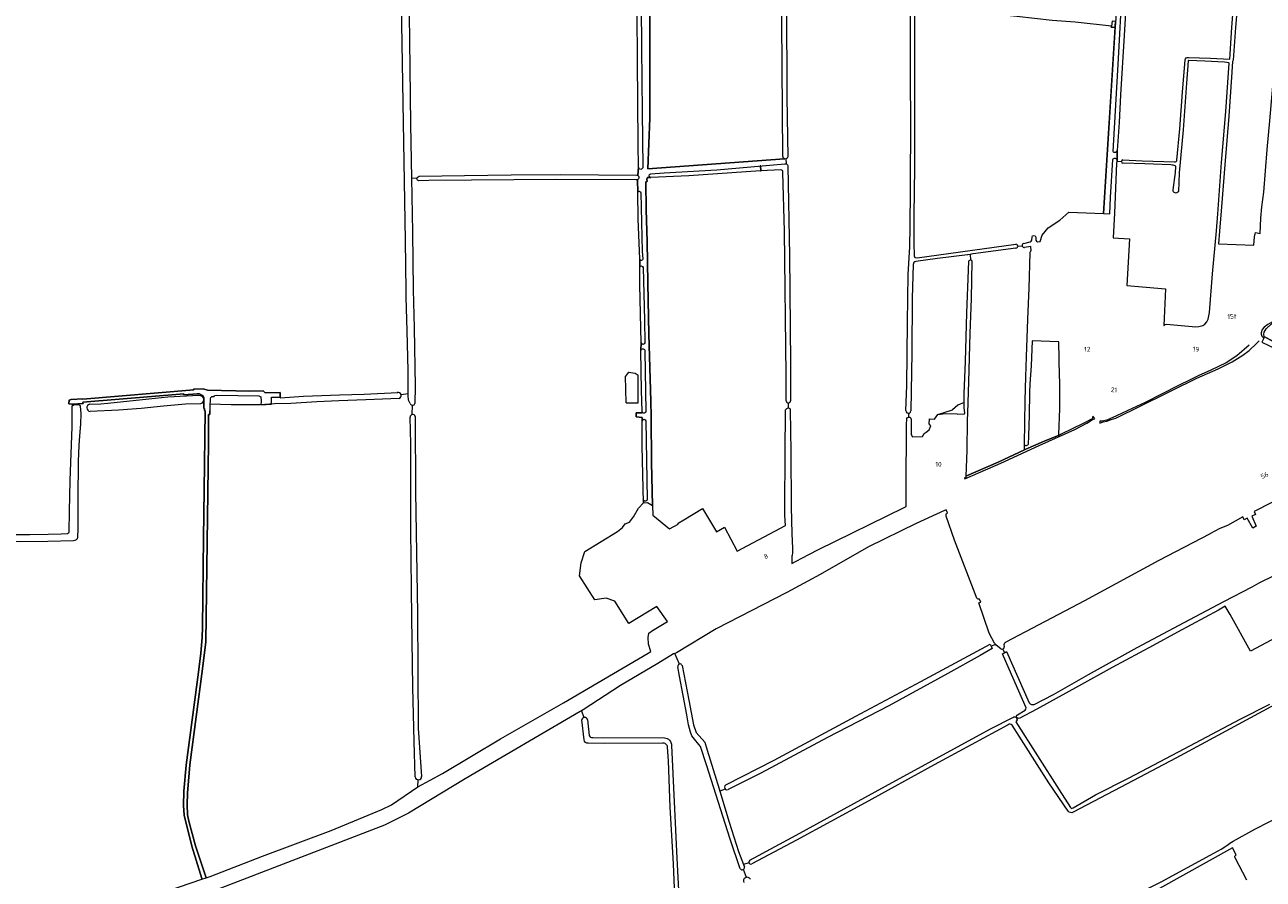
# Model space of a CAD drawing. Header units: metres. Extents: x 209813 to 223847, y 571801 to 587119.
# Tile 679 of 746: x 219827 to 220852, y 583486 to 584193. Entities that reach past the tile are written whole.
import ezdxf
from ezdxf.enums import TextEntityAlignment as Align

# ---------------------------------------------------------------- set-up
doc = ezdxf.new("R2010")
doc.units = ezdxf.units.M
for name, color, linetype, lineweight in [('B-RO-GR-BOUWLAND-GV', 8, 'Continuous', 0), ('B-RO-GR-GRAS-GV', 8, 'Continuous', 0), ('B-RO-KW-KUNSTWERK_DEK-GV', 8, 'Continuous', 0), ('B-RO-KW-KUNSTWERK_STUW-GV', 8, 'Continuous', 0), ('B-RO-OG-BEBOUWING-T18', 8, 'Continuous', 0), ('B-RO-OG-TERREIN_CULTUURSCHEIDING-GV', 8, 'Continuous', 0), ('B-RO-VH-ONVERHARD-GV', 8, 'Continuous', 0), ('B-RO-VH-VERHARDING_OPEN-GV', 8, 'Continuous', 0)]:
    doc.layers.add(name, color=color, linetype=linetype, lineweight=lineweight)
doc.styles.add('NLCS-ISO-M200-T18', font='txt', dxfattribs={"height": 0.36})

msp = doc.modelspace()

# ---------------------------------------------------------------- linework, layer by layer
at = {"layer": 'B-RO-GR-BOUWLAND-GV', "flags": 128}
msp.add_lwpolyline([(220830.508, 584203.917), (220829.49, 584191.019), (220827.324, 584164.103), (220826.959, 584162.978), (220826.179, 584149.964), (220823.869, 584117.71), (220820.537, 584077.238), (220817.723, 584042.679), (220816.249, 584022.491), (220815.335, 584011.935), (220844.467, 584010.932), (220845.131, 584017.66), (220845.803, 584021.264), (220849.763, 584020.559), (220850.462, 584033.188), (220851.281, 584042.587), (220852.734, 584054.639), (220855.704, 584090.019), (220857.736, 584113.802), (220861.661, 584158.559), (220865.879, 584204.798)], dxfattribs=at)
at = {"layer": 'B-RO-GR-GRAS-GV', "flags": 128}
for points in [[(220144.377, 583887.633), (220144.389, 583906.95), (220143.616, 583939.851), (220142.889, 583967.82), (220142.897, 583972.888), (220142.415, 584014.584), (220138.332, 584243.192), (220137.917, 584273.895), (220139.145, 584325.58), (220139.66, 584363.444), (220139.376, 584406.98), (220139.857, 584448.375), (220139.703, 584485.135), (220139.819, 584515.874), (220140.546, 584590.949), (220140.872, 584620.608), (220141.083, 584643.326), (220141.442, 584674.658), (220141.779, 584701.378), (220141.626, 584718.339), (220141.347, 584733.819)], [(220751.685, 584422.909), (220750.178, 584402.071), (220748.432, 584375.601), (220746.871, 584350.568), (220745.385, 584329.042), (220743.426, 584297.972), (220742.243, 584274.902), (220739.61, 584227.34), (220737.272, 584184.376), (220734.308, 584135.27), (220733.059, 584112.412), (220731.406, 584089.302), (220731.397, 584081.046), (220731.225, 584080.059)], [(220456.24, 584407.034), (220453.373, 584406.471), (220413.394, 584403.944), (220396.24, 584401.472), (220370.399, 584395.506), (220347.862, 584392.248), (220344.719, 584391.776), (220343.832, 584339.557), (220344.07, 584272.643), (220344.626, 584195.014), (220344.547, 584115.877), (220342.926, 584073.99), (220455.931, 584082.309), (220455.265, 584082.904), (220454.9, 584083.579), (220454.736, 584084.402), (220453.397, 584270.993), (220453.689, 584367.767), (220454.179, 584400.887)], [(220790.354, 584166.33), (220808.646, 584165.804), (220824.645, 584164.89), (220826.31, 584191.161), (220827.879, 584212.354), (220830.091, 584237.768), (220831.657, 584258.936), (220833.413, 584280.228), (220834.969, 584299.639), (220836.686, 584323.677), (220838.733, 584348.483), (220840.574, 584372.824), (220842.556, 584396.771), (220843.847, 584416.06)], [(220456.458, 584295.751), (220456.435, 584293.51), (220457.726, 584211.421), (220457.886, 584133.256), (220458.704, 584083.96)], [(220556.472, 583873.984), (220557.223, 583894.549), (220557.826, 583946.834), (220558.526, 583986.488), (220559.76, 584009.365), (220559.978, 584026.38), (220560.327, 584056.411), (220560.739, 584116.17), (220560.449, 584144.824), (220560.304, 584179.712), (220560.222, 584217.929), (220560.638, 584257.707), (220560.985, 584287.555), (220561.127, 584290.356)], [(220145.247, 584201.755), (220145.894, 584157.624), (220146.547, 584110.776), (220147.346, 584066.267)], [(220151.72, 584065.981), (220151.948, 584066.859), (220152.742, 584067.533), (220153.644, 584067.828), (220191.033, 584068.424), (220229.737, 584069.152), (220270.214, 584069.371), (220333.785, 584068.826), (220334.319, 584068.711), (220334.715, 584068.492), (220335.048, 584075.448), (220334.877, 584094.708), (220334.39, 584163.879), (220333.952, 584203.072)], [(220729.651, 584190.981), (220726.548, 584191.274), (220726.655, 584192.297), (220696.605, 584195.448), (220677.585, 584196.791), (220648.397, 584200.21), (220621.198, 584202.988), (220605.72, 584204.179), (220587.326, 584205.094), (220575.055, 584206.005), (220564.921, 584206.454), (220563.995, 584205.925), (220563.625, 584204.497), (220563.547, 584161.558), (220563.665, 584119.444), (220563.756, 584074.921), (220563.184, 584035.62), (220562.99, 584012.53), (220563.457, 584002.101), (220564.059, 584000.726), (220565.805, 584000.302), (220647.55, 584011.768)], [(220665.511, 584013.679), (220667.655, 584013.936), (220669.294, 584019.005), (220674.313, 584025.073), (220684.092, 584031.518), (220691.289, 584038.079), (220720.193, 584037.007), (220729.651, 584190.981)], [(220772.16, 583945.378), (220796.469, 583943.181), (220798.896, 583943.345), (220802.252, 583944.301), (220803.942, 583945.355), (220805.657, 583947.242), (220806.759, 583949.571), (220807.779, 583954.991), (220810.312, 583986.995), (220813.529, 584022.741), (220814.692, 584036.76), (220817.909, 584079.397), (220821.413, 584121.604), (220824.2, 584161.539)], [(220780.933, 584081.29), (220783.154, 584107.288), (220785.573, 584137.498), (220787.761, 584164.414)], [(220790.281, 584163.51), (220788.783, 584144.839), (220785.929, 584106.376), (220782.683, 584070.824), (220782.055, 584055.299)], [(220824.072, 584161.877), (220820.209, 584162.346), (220803.932, 584163.136), (220790.671, 584163.856)], [(220457.211, 584082.211), (220457.531, 584078.109)], [(220735.026, 584079.896), (220731.225, 584080.059), (220730.986, 584078.695), (220729.1, 584037.209), (220728.159, 584016.863), (220741.515, 584016.115), (220739.47, 583977.362), (220771.433, 583974.6), (220770.026, 583944.389), (220770.243, 583944.379)], [(220736.195, 584081.39), (220752.138, 584080.777), (220779.002, 584079.85)], [(220775.89, 584077.209), (220754.442, 584078.142), (220736.283, 584078.696)], [(220453.043, 584073.262), (220436.268, 584072.299), (220376.91, 584068.202), (220345.349, 584066.914), (220342.631, 584066.75), (220342.152, 584065.53), (220342.311, 584063.467), (220341.222, 584063.387), (220341.595, 584040.006), (220342.258, 584013.833), (220342.948, 583979.366), (220343.853, 583937.102), (220345.451, 583881.613), (220345.59, 583868.907), (220345.817, 583830.881), (220346.792, 583795.152), (220347.109, 583787.107), (220360.806, 583775.908), (220368.082, 583779.665), (220367.95, 583780.591), (220372.589, 583783.448), (220388.202, 583792.741), (220399.688, 583773.443), (220406.294, 583777.375), (220416.815, 583757.527), (220456.76, 583778.706), (220456.363, 583787.357), (220456.271, 583794.112)], [(220457.488, 583881.828), (220457.507, 583903.266), (220456.095, 584022.551), (220454.779, 584071.042)], [(220458.789, 584076.142), (220460.306, 584002.322), (220460.901, 583913.193), (220461.075, 583881.778)], [(220777.765, 584056.567), (220779.82, 584071.053)], [(220779.82, 584071.053), (220780.082, 584075.687)], [(220151.72, 584065.981), (220147.346, 584066.267), (220148.21, 584021.708), (220148.663, 583973.944), (220149.437, 583942.256), (220150.256, 583893.808), (220150.064, 583879.748)], [(220333.332, 584064.956), (220267.168, 584065.285), (220161.672, 584064.362), (220153.365, 584064.206)], [(220337.151, 583923.511), (220337.41, 583930.161), (220336.276, 583977.848), (220336.215, 583992.53), (220336.249, 583999.307), (220334.936, 584032.741), (220334.68, 584054.43), (220334.302, 584065.062)], [(220660.721, 584014.986), (220660.947, 584017.519)], [(220663.966, 584017.522), (220664.166, 584015)], [(220611.807, 584003.55), (220609.711, 584003.23), (220609.912, 583998.618), (220610.295, 583998.605), (220610.785, 583998.38), (220611.126, 583997.692), (220610.532, 583966.42), (220609.495, 583937.843), (220608.385, 583897.562), (220607.57, 583872.035), (220607.353, 583865.648), (220606.876, 583840.861), (220606.354, 583826.772), (220606.204, 583819.393), (220632.91, 583831.047), (220654.579, 583841.473), (220654.748, 583845.82), (220655.375, 583882.205), (220655.837, 583901.77), (220656.396, 583918.22), (220657.594, 583949.494), (220658.516, 583975.188), (220659.364, 584004.411), (220659.426, 584005.138), (220659.851, 584006.062), (220660.21, 584006.232), (220659.91, 584009.764), (220654.634, 584008.951)], [(220647.406, 584008.419), (220612.218, 584003.645)], [(220649.208, 584010.088), (220652.818, 584010.333)], [(220654.034, 584012.334), (220659.34, 584013.511)], [(220607.629, 584002.936), (220582.823, 583999.655), (220564.814, 583997.18)], [(220604.786, 583880.498), (220604.835, 583887.615), (220605.852, 583914.432), (220607.106, 583954.915), (220608.364, 583990.158), (220608.585, 583997.59), (220608.986, 583998.122), (220609.449, 583998.519), (220609.912, 583998.618)], [(220609.711, 584003.23), (220607.802, 584002.938)], [(220562.502, 583994.678), (220561.702, 583966.985), (220561.331, 583921.907), (220560.713, 583873.589)], [(220654.579, 583841.473), (220655.719, 583841.993), (220670.519, 583848.212), (220683.431, 583853.556), (220683.203, 583853.765), (220683.207, 583854.315), (220683.86, 583875.206), (220684.049, 583898.234), (220683.772, 583902.423), (220683.261, 583930.676), (220661.088, 583931.576), (220660.139, 583910.763), (220659.055, 583896.026), (220658.784, 583888.532), (220658.472, 583870.023), (220657.964, 583852.824), (220657.655, 583845.814)], [(220338.29, 583873.419), (220337.707, 583890.481), (220337.14, 583923.229)], [(220326.79, 583905.529), (220324.409, 583902.221)], [(220326.79, 583905.529), (220332.479, 583904.867), (220334.86, 583903.28)], [(220325.071, 583880.261), (220324.409, 583902.221)], [(220325.071, 583880.261), (220334.992, 583880.129), (220334.86, 583903.28)], [(219866.371, 583879.21), (219863.503, 583879.338), (219863.82, 583882.474), (219865.447, 583883.148), (219875.077, 583883.698), (219875.108, 583883.203), (219966.972, 583891.055), (219966.936, 583891.478), (219974.936, 583891.873), (219978.518, 583890.791), (220013.343, 583889.9), (220024.445, 583890.197), (220025.999, 583888.637), (220038.505, 583888.755), (220038.508, 583884.494), (220057.758, 583885.699), (220087.64, 583886.95), (220108.057, 583887.448), (220135.83, 583888.883)], [(219958.666, 583887.724), (219875.319, 583880.7), (219875.397, 583879.775), (219866.371, 583879.21), (219866.482, 583877.561)], [(219880.741, 583879.191), (219890.007, 583879.512), (219895.948, 583880.084), (219929.818, 583883.485), (219945.511, 583885.224), (219971.091, 583886.505)], [(219936.619, 583473.151), (219973.837, 583485.812), (219973.566, 583486.452), (219965.495, 583513.201), (219959.119, 583538.774), (219958.501, 583546.911), (219958.925, 583558.749), (219960.861, 583580.148), (219962.612, 583594.79), (219971.01, 583657.335), (219972.824, 583672.988), (219974.049, 583686.043), (219974.352, 583694.555), (219974.948, 583768.395), (219975.674, 583808.039), (219976.426, 583873.698), (219975.957, 583873.841), (219976.011, 583875.671), (219975.49, 583875.687), (219975.401, 583884.637), (219974.891, 583885.723), (219973.641, 583886.69), (219971.803, 583887.581), (219969.738, 583887.619), (219958.73, 583886.831), (219958.666, 583887.724)], [(220137.016, 583883.879), (220109.45, 583882.785), (220087.041, 583881.984), (220068.81, 583881.098), (220047.471, 583879.839), (220033.729, 583879.313), (220021.602, 583878.675), (219998.002, 583878.495), (219980.459, 583879.118), (219980.218, 583870.595), (219979.182, 583870.607), (219979.286, 583847.255), (219976.989, 583682.318), (219974.223, 583659.845), (219963.663, 583580.47), (219961.891, 583556.973), (219961.593, 583547.286), (219961.929, 583539.128), (219963.011, 583533.842), (219968.323, 583513.358), (219977.312, 583486.994), (219980.603, 583488.114), (220023.946, 583504.808), (220080.73, 583526.181), (220122.658, 583543.397), (220130.815, 583547.37), (220152.48, 583562.363), (220152.757, 583568.097)], [(220146.092, 583879.744), (220144.797, 583882.543), (220144.377, 583886.403), (220144.377, 583887.633), (220138.695, 583886.809)], [(219863.979, 583773.641), (219864.254, 583790.302), (219864.725, 583816.016), (219866.354, 583860.385), (219866.482, 583877.561)], [(219867.895, 583878.784), (219871.691, 583878.887)], [(219873.056, 583877.533), (219873.521, 583871.522), (219873.308, 583862.698), (219872.314, 583853.009), (219871.905, 583844.958), (219871.283, 583831.999), (219870.916, 583800.653), (219870.923, 583775.979), (219870.789, 583768.96)], [(219972.564, 583879.387), (219960.083, 583879.213), (219942.058, 583877.6), (219923.344, 583875.563), (219904.814, 583874.158), (219881.19, 583873.162)], [(220147.93, 583870.685), (220148.036, 583878.308)], [(220456.271, 583794.112), (220456.543, 583837.832), (220456.929, 583874.521), (220457.923, 583875.608), (220459.137, 583876.083)], [(220459.064, 583880.215), (220459.137, 583876.083)], [(220460.858, 583874.154), (220461.391, 583839.949), (220461.5, 583794.112), (220462.023, 583771.766), (220462.673, 583759.917), (220462.716, 583755.65), (220462.493, 583754.211), (220462.046, 583753.391), (220462.222, 583747.186), (220465.814, 583749.176), (220476.124, 583754.789), (220484.259, 583758.785), (220555.14, 583793.483), (220556.805, 583794.358), (220556.733, 583805.488), (220556.808, 583825.958), (220557.021, 583845.579), (220557.086, 583861.852), (220557.283, 583867.421), (220557.968, 583868.212), (220558.991, 583868.435), (220558.998, 583871.673)], [(220558.991, 583868.435), (220559.771, 583868.488), (220560.521, 583867.685), (220560.8, 583866.735), (220560.894, 583857.45), (220560.871, 583854.014), (220561.854, 583851.976), (220570.268, 583852.347), (220571.573, 583854.755), (220573.337, 583855.839), (220575.701, 583857.771), (220577.2, 583861.343), (220575.905, 583862.825), (220576.071, 583866.925), (220580.22, 583866.661), (220582.989, 583870.561), (220595.139, 583874.413)], [(220582.989, 583870.561), (220589.341, 583871.412), (220599.015, 583871.149), (220599.011, 583870.994), (220605.165, 583871.16), (220605.182, 583871.898), (220604.755, 583876.02), (220604.786, 583880.498), (220599.637, 583878.25), (220595.139, 583874.413)], [(220150.249, 583570.43), (220149.499, 583599.779), (220148.426, 583644.714), (220147.525, 583702.431), (220147.126, 583726.378), (220146.618, 583775.041), (220146.848, 583832.138), (220146.701, 583845.288), (220146.766, 583846.21), (220146.226, 583868.332)], [(220150.251, 583869.021), (220150.492, 583806.563), (220152.121, 583705.822), (220152.918, 583610.974), (220155.661, 583570.85)], [(220152.48, 583562.363), (220172.988, 583573.41), (220220.869, 583602.08), (220273.175, 583631.87), (220343.291, 583672.934), (220345.436, 583674.205), (220343.364, 583680.437), (220343.046, 583685.993), (220343.761, 583689.406), (220346.698, 583691.708), (220359.159, 583699.248), (220350.468, 583711.565), (220327.224, 583697.424), (220315.516, 583716.154), (220308.363, 583718.618), (220299.141, 583717.145), (220286.441, 583736.989), (220287.632, 583747.837), (220290.712, 583757.011), (220317.92, 583773.804), (220321.821, 583777.153), (220324.109, 583780.139), (220327.849, 583781.571), (220331.156, 583785.804), (220335.125, 583793.08), (220339.233, 583797.547), (220338.161, 583844.623), (220338.302, 583865.213), (220338.298, 583868.114), (220333.282, 583868.547), (220333.308, 583872.013), (220338.292, 583872.039), (220338.291, 583872.863)], [(220656.209, 583844.778), (220655.676, 583844.703), (220655.104, 583844.978), (220654.748, 583845.82)], [(220882.215, 583746.34), (220884.666, 583747.418), (220884.138, 583749.241), (220881.3, 583765.434), (220875.566, 583795.692), (220873.569, 583804.785), (220844.691, 583790.4), (220845.947, 583787.663), (220842.821, 583786.324), (220846.617, 583778.064), (220843.603, 583776.501), (220839.026, 583784.761), (220836.459, 583783.422), (220835.57, 583785.736), (220822.887, 583778.651), (220816.272, 583776.137), (220808.235, 583771.834)], [(220590.853, 583789.038), (220589.918, 583791.711), (220588.373, 583791.042), (220564.957, 583780.458), (220525.534, 583760.879), (220485.45, 583738.125), (220458.066, 583723.308), (220399.593, 583693.014), (220366.652, 583673.17), (220365.204, 583672.659)], [(220615.288, 583718.421), (220596.747, 583766.641), (220589.991, 583786.476)], [(219764.745, 583770.382), (219763.464, 583768.817), (219768.452, 583765.613), (219770.241, 583766.907), (219771.235, 583767.404), (219772.584, 583767.821), (219773.756, 583768.367), (219777.31, 583771.095), (219779.707, 583772.262), (219781.889, 583772.417), (219800.04, 583771.441), (219804.731, 583771.367), (219816.193, 583771.095), (219831.337, 583771.318), (219846.404, 583771.389), (219857.138, 583771.912), (219862.238, 583772.036)], [(220807.878, 583771.536), (220765.886, 583749.621), (220704.497, 583716.289), (220639.359, 583681.928)], [(219867.449, 583765.89), (219846.34, 583765.298), (219822.944, 583765.157), (219791.08, 583765.879)], [(220662.689, 583630.409), (220678.576, 583638.604), (220707.748, 583655.243), (220747.851, 583677.542), (220787.008, 583698.335), (220819.623, 583715.744), (220843.159, 583727.88), (220848.831, 583731.081), (220861.966, 583737.597), (220875.291, 583744.718), (220880.665, 583747.347)], [(220407.45, 583563.785), (220447.556, 583584.465), (220515.02, 583620.674), (220568.908, 583649.422), (220626.307, 583680.463), (220627.107, 583678.715), (220630.57, 583680.398), (220629.762, 583681.276), (220625.512, 583689.601), (220616.971, 583714.565), (220618.578, 583715.25), (220617.518, 583717.687)], [(220891.94, 583701.347), (220841.77, 583674.684), (220824.837, 583704.847), (220820.867, 583711.755), (220815.405, 583708.654), (220781.356, 583690.38), (220761.168, 583679.421), (220727.211, 583661.131), (220699.489, 583645.693), (220664.936, 583626.521), (220650.404, 583618.75), (220648.395, 583619.472)], [(220627.107, 583678.715), (220627.948, 583676.878), (220617.997, 583670.976), (220591.212, 583656.012), (220542.374, 583629.381), (220491.589, 583603.13), (220436.478, 583573.659), (220409.374, 583560.076)], [(220635.053, 583676.605), (220631.251, 583679.659), (220630.57, 583680.398)], [(220637.619, 583679.951), (220637.89, 583678.245)], [(220369.036, 583663.97), (220365.204, 583672.659), (220364.215, 583672.31), (220351.191, 583664.3), (220320.161, 583646.117), (220289.47, 583626.008), (220288.103, 583625.259), (220289.845, 583619.625)], [(220655.951, 583627.68), (220652.933, 583634.465), (220641.953, 583659.832), (220636.595, 583672.526), (220638.142, 583673.352)], [(220636.839, 583676.319), (220638.142, 583673.352), (220639.93, 583674.307), (220658.614, 583631.824)], [(220419.385, 583494.428), (220411.095, 583518.863), (220391.513, 583580.476), (220386.43, 583595.756), (220385.233, 583597.434), (220381.602, 583601.652), (220379.454, 583604.546), (220378.266, 583607.468), (220376.603, 583613.627), (220375.142, 583621.902), (220369.168, 583653.834), (220367.766, 583661.769)], [(220371.184, 583662.705), (220376.921, 583634.094), (220380.796, 583613.669), (220382.956, 583607.329), (220390.008, 583599.285), (220392.094, 583592.554), (220401.895, 583560.575), (220402.472, 583558.654)], [(220912.63, 583571.775), (220909.204, 583592.162), (220904.028, 583624.706), (220900.369, 583647.431), (220900.051, 583648.091), (220899.478, 583648.449), (220898.891, 583648.595), (220898.276, 583648.636), (220896.545, 583647.921), (220869.063, 583633.989), (220858.62, 583628.523), (220804.523, 583599.295), (220780.025, 583586.141), (220739.593, 583564.792), (220695.12, 583541.191)], [(220648.189, 583619.358), (220648.474, 583618.571), (220648.561, 583617.764), (220647.503, 583616.227), (220683.319, 583559.65), (220692.662, 583545.092), (220693.726, 583544.425), (220695.02, 583544.771), (220713.498, 583555.635), (220741.456, 583569.764), (220786.996, 583593.845), (220833.12, 583618.331), (220857.807, 583630.801)], [(220288.103, 583625.259), (220286.912, 583624.627), (220191.71, 583568.957), (220144.843, 583540.486), (220124.881, 583530.598), (219982.345, 583475.468), (219981.271, 583475.381), (219984.847, 583464.893), (219987.703, 583455.057), (219989.21, 583449.126), (219990.253, 583442.449), (219991.392, 583430.444), (219991.602, 583424.417), (219991.342, 583420.484), (219990.5, 583414.648), (219980.816, 583373.554), (219976.855, 583357.176), (219972.485, 583338.432), (219971.841, 583334.254), (219971.504, 583325.699), (219972.64, 583325.37)], [(220290.242, 583601.101), (220288.367, 583617.805)], [(220292.875, 583617.815), (220294.41, 583604.808)], [(220427.393, 583501.416), (220465.789, 583522.296), (220539.756, 583562.856), (220608.27, 583600.383), (220627.244, 583610.599), (220644.989, 583619.747)], [(220648.189, 583619.358), (220648.395, 583619.472)], [(220649.025, 583622.012), (220655.186, 583625.808)], [(220641.286, 583613.723), (220579.837, 583580.609), (220522.782, 583548.985), (220465.837, 583518.107), (220428.896, 583498.487)], [(220690.806, 583542.164), (220674.858, 583565.677), (220644.484, 583613.336)], [(220355.049, 583598.46), (220306.921, 583598.223), (220293.52, 583598.397)], [(220297.242, 583603.205), (220356.576, 583602.877)], [(220366.143, 583434.307), (220366.181, 583451.568), (220364.23, 583498.57), (220361.264, 583545.539), (220359.903, 583583.806), (220359.209, 583595.101)], [(220362.461, 583596.461), (220366.773, 583503.224), (220370.358, 583433.954)], [(220755.406, 583439.341), (220739.75, 583465.24), (220738.554, 583467.754), (220751.32, 583474.831), (220757.34, 583478.271), (220767.857, 583483.695), (220808.537, 583505.788), (220817.532, 583510.616), (220823.089, 583514.188), (220824.808, 583515.71), (220827.454, 583517.231), (220845.446, 583527.219), (220883.149, 583546.666), (220888.705, 583549.775), (220897.437, 583553.942), (220910.666, 583560.16), (220913.571, 583561.527), (220913.873, 583565.087), (220914.037, 583565.949), (220914.194, 583566.003)], [(220406.956, 583560.399), (220402.472, 583558.654), (220410.197, 583532.941), (220418.026, 583508.616), (220422.034, 583498.013)], [(220829.878, 583505.902), (220826.895, 583511.653), (220744.64, 583465.963)], [(220426.566, 583499.44), (220422.034, 583498.013), (220422.807, 583495.968)], [(220838.804, 583485.079), (220829.136, 583503.473)], [(220424.56, 583487.289), (220421.981, 583493.888)]]:
    msp.add_lwpolyline(points, dxfattribs=at)
at = {"layer": 'B-RO-GR-GRAS-GV'}
for points in [[(220787.761, 584164.414, -0.4285932), (220790.354, 584166.33)], [(220790.671, 584163.856, 0.413537), (220790.281, 584163.51)], [(220824.2, 584161.539, -0.03043556), (220824.215, 584161.653)], [(220458.704, 584083.96, -0.31682111), (220457.211, 584082.211)], [(220779.002, 584079.85, -0.03403343), (220779.102, 584079.839)], [(220779.102, 584079.839, 0.44315011), (220780.933, 584081.29)], [(220454.779, 584071.042, 0.46850862), (220453.043, 584073.262)], [(220457.531, 584078.109, -0.33435942), (220458.789, 584076.142)], [(220779.48, 584076.438, 0.09811083), (220775.89, 584077.209)], [(220780.082, 584075.687, 0.16485448), (220779.48, 584076.438)], [(220153.365, 584064.206, -0.38180962), (220151.72, 584065.981)], [(220334.302, 584065.062, -0.12744142), (220333.332, 584064.956)], [(220782.055, 584055.299, -0.858812), (220777.765, 584056.567)], [(220660.947, 584017.519, -0.9483268), (220663.966, 584017.522)], [(220659.34, 584013.511, 0.29400967), (220660.721, 584014.986)], [(220664.166, 584015, 0.35182382), (220665.511, 584013.679)], [(220564.814, 583997.18, 0.36764623), (220562.502, 583994.678)], [(220607.802, 584002.938, 0.04605083), (220607.629, 584002.936)], [(220612.218, 584003.645, 0.10412196), (220611.807, 584003.55)], [(220770.243, 583944.379, -0.2936394), (220772.16, 583945.378)], [(220337.14, 583923.229, -0.03950659), (220337.151, 583923.511)], [(219971.091, 583886.505, -0.88705305), (219972.564, 583879.387)], [(219866.482, 583877.561, -0.20343026), (219867.895, 583878.784)], [(219871.691, 583878.887, -0.32989467), (219873.056, 583877.533)], [(220459.137, 583876.083, -0.37036379), (220460.858, 583874.154)], [(220338.291, 583872.863, -0.09175601), (220338.29, 583873.419)], [(220657.655, 583845.814, -0.31851903), (220656.209, 583844.778)], [(220589.991, 583786.476, -0.44057361), (220590.853, 583789.038)], [(219862.238, 583772.036, 0.41494279), (219863.979, 583773.641)], [(220808.235, 583771.834, -0.05754219), (220807.878, 583771.536)], [(219870.789, 583768.96, -0.36595922), (219867.449, 583765.89)], [(220617.518, 583717.687, -0.28717475), (220615.288, 583718.421)], [(220639.359, 583681.928, 0.28450013), (220637.619, 583679.951)], [(220655.186, 583625.808, 0.30219203), (220655.951, 583627.68)], [(220658.614, 583631.824, 0.28211701), (220662.689, 583630.409)], [(220644.989, 583619.747, -0.44388584), (220648.189, 583619.358)], [(220648.395, 583619.472, -0.43781266), (220649.025, 583622.012)], [(220644.484, 583613.336, 0.35061917), (220641.286, 583613.723)], [(220293.52, 583598.397, -0.4099078), (220290.242, 583601.101)], [(220294.41, 583604.808, 0.33576035), (220297.242, 583603.205)], [(220359.209, 583595.101, 0.44295717), (220355.049, 583598.46)], [(220356.576, 583602.877, -0.40802383), (220362.461, 583596.461)], [(220695.12, 583541.191, -0.36272375), (220690.806, 583542.164)], [(220829.136, 583503.473, -0.51671522), (220829.878, 583505.902)]]:
    msp.add_lwpolyline(points, format="xyb", dxfattribs=at)
for centre, radius, start, end in [((220736.374, 584080.046), 1.356, 97.584269, 263.560586), ((220647.532, 584010.091), 1.676, 265.697878, 86.90708), ((220654.512, 584010.674), 1.728, 106.054783, 275.019742), ((220136.155, 583886.318), 2.587, 289.438457, 104.095814), ((219881.557, 583876.221), 3.08, 105.358654, 263.560586), ((220148.078, 583880.398), 2.091, 198.23807, 343.774677), ((220459.284, 583882.006), 1.805, 185.666725, 355.233833), ((220558.59, 583873.763), 2.129, 174.031586, 355.233833), ((220148.239, 583868.665), 2.044, 10.036513, 189.076072), ((220636.181, 583677.93), 1.74, 229.585825, 12.422567), ((220369.47, 583662.251), 1.773, 14.824413, 194.80565), ((220290.622, 583617.484), 2.278, 8.357201, 171.887339), ((220152.94, 583570.809), 2.718, 188.011046, 0.963411), ((220408.39, 583561.919), 2.09, 116.735645, 297.938053), ((220420.961, 583495.496), 1.904, 214.121076, 12.422567), ((220428.134, 583499.945), 1.647, 116.721999, 297.938053), ((220425.054, 583484.304), 3.026, 26.993475, 206.264806)]:
    msp.add_arc(centre, radius, start, end, dxfattribs=at)
at = {"layer": 'B-RO-KW-KUNSTWERK_DEK-GV', "flags": 128}
msp.add_lwpolyline([(220860.854, 583930.887), (220853.445, 583934.786), (220851.088, 583930.611), (220862.713, 583924.971), (220864.891, 583928.763)], close=True, dxfattribs=at)
at = {"layer": 'B-RO-KW-KUNSTWERK_STUW-GV', "flags": 128}
msp.add_lwpolyline([(220436.496, 584076.454), (220435.906, 584076.403), (220436.268, 584072.299), (220436.833, 584072.332)], close=True, dxfattribs=at)
at = {"layer": 'B-RO-OG-TERREIN_CULTUURSCHEIDING-GV', "flags": 128}
for points in [[(220851.338, 583941.059), (220850.545, 583938.152), (220850.513, 583937.031), (220850.817, 583936.223), (220851.289, 583935.414), (220852.073, 583934.526), (220852.899, 583933.819), (220853.445, 583934.786), (220852.968, 583935.043), (220852.769, 583937.12), (220853.189, 583938.773), (220854.799, 583941.504), (220859.136, 583945.703), (220861.537, 583947.345), (220860.121, 583947.371), (220856.205, 583945.165), (220853.006, 583942.938)], [(220685.066, 583854.178), (220684.212, 583853.756), (220683.431, 583853.556), (220670.519, 583848.212), (220655.719, 583841.993), (220654.579, 583841.473), (220632.91, 583831.047), (220606.204, 583819.393), (220606.221, 583819.212), (220606.203, 583818.843), (220606.045, 583818.402), (220605.604, 583818.166), (220605.113, 583818.067), (220605.295, 583817.398), (220635.231, 583830.256), (220666.89, 583844.838), (220696.266, 583858.039), (220706.174, 583863.394), (220711.094, 583866.349), (220713.06, 583867.136), (220711.438, 583868.855), (220711.056, 583868.652), (220711.025, 583867.666), (220710.699, 583867.004), (220703.305, 583863.188)]]:
    msp.add_lwpolyline(points, close=True, dxfattribs=at)
msp.add_lwpolyline([(220840.616, 583928.136), (220830.424, 583919.101), (220821.569, 583913.393), (220808.881, 583907.281), (220798.589, 583902.64), (220791.888, 583899.415), (220782.124, 583894.655), (220754.573, 583880.622), (220740.369, 583873.963), (220730.822, 583869.401), (220722.885, 583865.953), (220718.911, 583864.963), (220717.814, 583864.98), (220717.121, 583865.121), (220717.001, 583863.393), (220719.785, 583864.498), (220722.954, 583864.977), (220726.451, 583866.324), (220730.337, 583867.485), (220735.152, 583870.038), (220746.022, 583875.27), (220776.63, 583890.48), (220797.45, 583900.723), (220814.923, 583908.447), (220826.576, 583914.178), (220835.429, 583919.68), (220840.553, 583923.583), (220846.772, 583929.519), (220849.027, 583931.555)], dxfattribs=at)
at = {"layer": 'B-RO-VH-ONVERHARD-GV', "flags": 128}
for points in [[(220741.366, 584431.703), (220741.195, 584431.627), (220744.042, 584431.427), (220729.907, 584194.571), (220729.715, 584192.027), (220720.193, 584037.007), (220725.31, 584036.817), (220725.92, 584050.194), (220727.694, 584081.821)], [(220728.065, 584088.424), (220732.388, 584165.284), (220735.435, 584222.075), (220738.999, 584285.758), (220743.511, 584356.592), (220747.107, 584411.524), (220748.222, 584424.34)], [(220455.931, 584082.309), (220342.926, 584073.99), (220344.547, 584115.877), (220344.626, 584195.014), (220344.07, 584272.643), (220343.832, 584339.557), (220344.719, 584391.776), (220335.096, 584390.332), (220323.233, 584389.368), (220293.737, 584390.088), (220280.961, 584389.745), (220278.164, 584388.584), (220277.245, 584388.492), (220277.264, 584383.928), (220285.035, 584383.983), (220295.386, 584383.785), (220309.872, 584383.421), (220320.026, 584383.752), (220327.533, 584384.446), (220332.729, 584385.439), (220332.738, 584383.426)], [(220335.738, 584383.535), (220337.083, 584244.552), (220337.637, 584174.309), (220338.247, 584121.215), (220338.875, 584075.501)], [(220731.397, 584081.046), (220731.406, 584089.302), (220730.82, 584088.152), (220730.042, 584087.662)], [(220729.755, 584082.792), (220730.735, 584082.246), (220731.397, 584081.046)], [(220335.048, 584075.448), (220334.715, 584068.492)], [(220345.266, 584069.838), (220356.443, 584070.699), (220399.921, 584073.278), (220456.422, 584078.184)], [(220334.302, 584065.062), (220334.68, 584054.43)], [(220339.162, 583800.393), (220339.233, 583797.547), (220342.556, 583797.613), (220346.792, 583795.152), (220345.817, 583830.881), (220345.59, 583868.907), (220345.451, 583881.613), (220343.853, 583937.102), (220342.948, 583979.366), (220342.258, 584013.833), (220341.595, 584040.006), (220341.222, 584063.387), (220342.311, 584063.467), (220342.152, 584065.53), (220342.631, 584066.75), (220345.349, 584066.914)], [(220337.197, 584054.291), (220338.262, 584005.568), (220338.687, 583999.372)], [(220336.249, 583999.307), (220336.215, 583992.53)], [(220338.975, 583992.329), (220340.096, 583948.723), (220340.394, 583929.998)], [(220337.41, 583930.161), (220337.151, 583923.511)], [(220340.49, 583923.114), (220341.334, 583873.185)], [(220038.54, 583885.031), (220038.505, 583888.755), (220025.999, 583888.637), (220024.445, 583890.197), (220013.343, 583889.9), (219978.518, 583890.791), (219974.936, 583891.873), (219966.936, 583891.478), (219966.972, 583891.055), (219875.108, 583883.203), (219875.077, 583883.698), (219865.447, 583883.148), (219863.82, 583882.474), (219863.503, 583879.338), (219866.371, 583879.21), (219875.397, 583879.775), (219875.319, 583880.7), (219958.666, 583887.724), (219958.73, 583886.831), (219969.738, 583887.619), (219971.803, 583887.581), (219973.641, 583886.69), (219974.891, 583885.723), (219975.401, 583884.637), (219975.49, 583875.687), (219976.011, 583875.671), (219975.957, 583873.841), (219976.426, 583873.698), (219975.674, 583808.039), (219974.948, 583768.395), (219974.352, 583694.555), (219974.049, 583686.043), (219972.824, 583672.988), (219971.01, 583657.335), (219962.612, 583594.79), (219960.861, 583580.148), (219958.925, 583558.749), (219958.501, 583546.911), (219959.119, 583538.774), (219965.495, 583513.201), (219973.566, 583486.452), (219973.837, 583485.812), (219977.312, 583486.994), (219968.323, 583513.358), (219963.011, 583533.842), (219961.929, 583539.128), (219961.593, 583547.286), (219961.891, 583556.973), (219963.663, 583580.47), (219974.223, 583659.845), (219976.989, 583682.318), (219979.286, 583847.255), (219979.182, 583870.607), (219980.218, 583870.595), (219980.794, 583883.549), (219981.043, 583884.622), (219981.596, 583885.228), (219982.115, 583885.521), (219984.042, 583885.607), (219984.083, 583886.287), (219986.033, 583886.493), (220020.768, 583885.946), (220022.673, 583885.106), (220022.709, 583881.613)], [(220022.702, 583881.317), (220022.57, 583878.726), (220031.413, 583879.191), (220031.266, 583884.962), (220038.54, 583885.031)], [(220338.291, 583872.863), (220338.292, 583872.039), (220333.308, 583872.013), (220333.282, 583868.547), (220338.298, 583868.114), (220338.302, 583865.213)], [(220341.268, 583865.355), (220342.485, 583800.325)]]:
    msp.add_lwpolyline(points, dxfattribs=at)
at = {"layer": 'B-RO-VH-ONVERHARD-GV'}
for points in [[(220457.211, 584082.211, -0.16561125), (220455.931, 584082.309)], [(220727.694, 584081.821, -0.32138891), (220729.755, 584082.792)], [(220730.042, 584087.662, -0.46297957), (220728.065, 584088.424)], [(220334.715, 584068.492, -0.60567529), (220334.302, 584065.062)], [(220338.875, 584075.501, -0.97179253), (220335.048, 584075.448)], [(220345.349, 584066.914, -0.89771881), (220345.266, 584069.838)], [(220456.422, 584078.184, -0.14530454), (220457.531, 584078.109)], [(220334.68, 584054.43, -0.85384542), (220337.197, 584054.291)], [(220338.687, 583999.372, -1.01683821), (220336.249, 583999.307)], [(220336.215, 583992.53, -0.932107), (220338.975, 583992.329)], [(220337.151, 583923.511, -0.99534583), (220340.49, 583923.114)], [(220340.394, 583929.998, -0.96356364), (220337.41, 583930.161)], [(220022.709, 583881.613, -0.0376346), (220022.702, 583881.317)], [(220341.334, 583873.185, -0.92485701), (220338.291, 583872.863)], [(220338.302, 583865.213, -0.93118481), (220341.268, 583865.355)], [(220342.485, 583800.325, -0.90338584), (220339.162, 583800.393)]]:
    msp.add_lwpolyline(points, format="xyb", dxfattribs=at)
at = {"layer": 'B-RO-VH-ONVERHARD-GV', "flags": 128}
msp.add_lwpolyline([(220851.088, 583930.611), (220862.713, 583924.971), (220864.891, 583928.763), (220853.445, 583934.786)], close=True, dxfattribs=at)
at = {"layer": 'B-RO-VH-VERHARDING_OPEN-GV', "flags": 128}
msp.add_lwpolyline([(220729.715, 584192.027), (220729.991, 584195.983), (220727.315, 584196.222), (220726.655, 584192.297), (220726.548, 584191.274), (220729.651, 584190.981)], close=True, dxfattribs=at)

# ---------------------------------------------------------------- texts
at = {"layer": 'B-RO-OG-BEBOUWING-T18', "style": 'NLCS-ISO-M200-T18'}
for s, rotation, p in [('15t', 2.1, (220826.466, 583951.781)), ('12', 1.3, (220706.686, 583924.629)), ('19', 355.5, (220796.618, 583924.595)), ('21', 355.8, (220728.75, 583891.011)), ('10', 359.5, (220583.513, 583829.389)), ('56', 25, (220853.386, 583820.241)), ('8', 28.9, (220440.58, 583753.174))]:
    msp.add_text(s, height=4, rotation=rotation, dxfattribs=at).set_placement(p, align=Align.MIDDLE)

doc.saveas('drawing.dxf')
